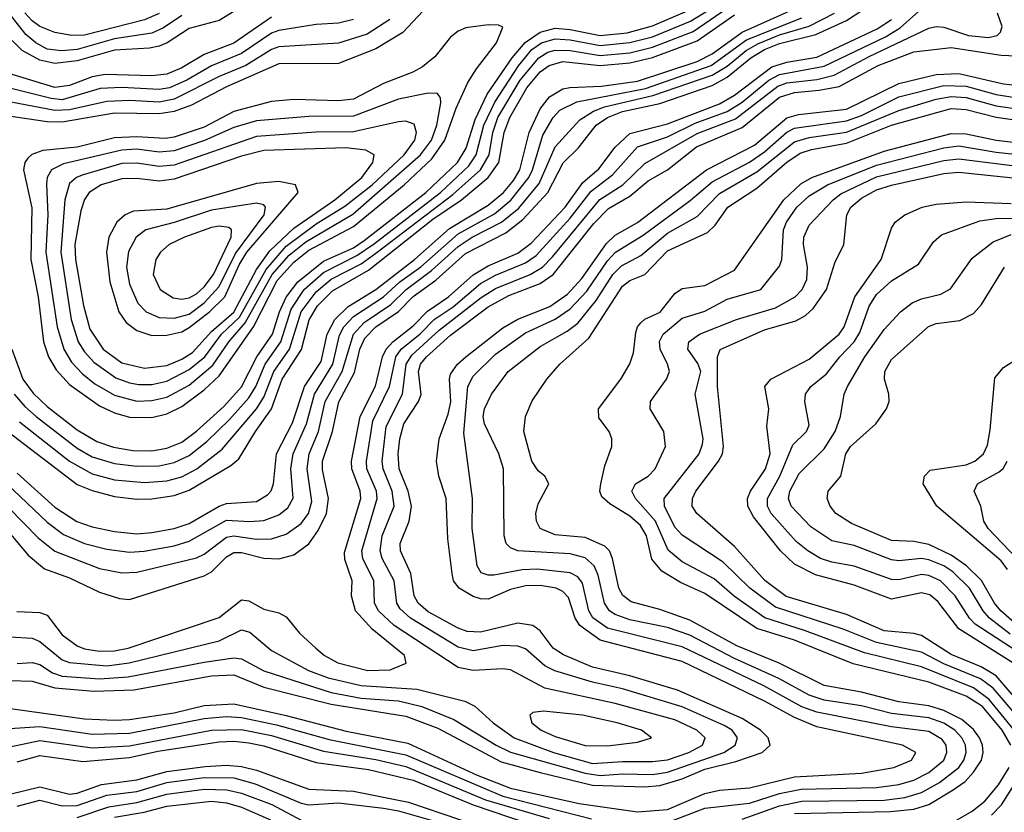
# Model space of a CAD drawing. Header units: inches. Extents: x 501365 to 657855, y 482276 to 547543.
# Tile 758 of 957: x 613336 to 615972, y 522590 to 524712. Entities that reach past the tile are written whole.
import ezdxf

# ---------------------------------------------------------------- set-up
doc = ezdxf.new("R2010")
doc.units = ezdxf.units.IN
doc.header["$MEASUREMENT"] = 0
doc.layers.add('A6512', color=7, linetype='Continuous')

msp = doc.modelspace()

# ---------------------------------------------------------------- linework, layer by layer
at = {"layer": 'A6512', "color": 5}
for points, elevation in [([(613321.5, 523710), (613350, 523676.4), (613380.8, 523650), (613490, 523565.4), (613530, 523541.9), (613590, 523523.7), (613650, 523516.5), (613710, 523518), (613750, 523526.5), (613790, 523545.1), (613837.4, 523582.6), (613898.4, 523641.6), (613950, 523699.8), (613968.5, 523730), (613993.6, 523790), (614035.7, 523850), (614063, 523937), (614097.9, 523990), (614150, 524035.7), (614239.2, 524080.8), (614286.5, 524113.5), (614462.9, 524250), (614538.8, 524321.2), (614557.9, 524350), (614579.2, 524430), (614608.2, 524491.8), (614671.2, 524588.8), (614707.4, 524632.6), (614732.8, 524650), (614770, 524661), (614810, 524658.5), (614890, 524643), (614969.2, 524650.8), (615030, 524666.2), (615131.8, 524708.2), (615329.3, 524830)], 4160), ([(613264.8, 523390), (613358.8, 523278.8), (613402.4, 523242.4), (613470, 523217.9), (613550, 523179.5), (613603.1, 523163.1), (613630, 523160.3), (613830, 523223.1), (613850, 523234.2), (613890, 523274.2), (613910, 523285.4), (613930, 523285.7), (613990, 523271), (614030, 523269.1), (614070, 523279.7), (614110, 523308.8), (614135, 523345), (614157.2, 523390), (614162.6, 523430), (614147.2, 523507.2), (614147, 523530), (614173.3, 523610), (614190.8, 523689.2), (614232.4, 523767.6), (614247, 523830), (614260.6, 523859.4), (614289.7, 523890), (614350, 523930.9), (614390, 523971.3), (614450, 524015), (614530, 524086), (614638.1, 524141.9), (614683, 524177), (614750, 524250), (614791, 524329), (614831.3, 524368.7), (614879.3, 524430), (614909.6, 524450), (614950, 524466.5), (615050, 524487.5), (615190, 524536.3), (615230, 524558.1), (615293.9, 524610), (615330, 524632.6), (615370, 524648.4), (615467.5, 524672.5), (615550, 524709.9), (615622.3, 524757.7)], 4020), ([(614429.4, 524750), (614362.1, 524677.9), (614290, 524633.9), (614190, 524595.2), (614030, 524593.9), (613890, 524532.9), (613796.2, 524483.8), (613750, 524466.4), (613710, 524459.8), (613590, 524462.1), (613450, 524438.3), (613410, 524439.1), (613270, 524458.9)], 4180), ([(613770, 524723.6), (613721, 524690), (613690, 524676.1), (613590, 524660.6), (613490, 524632.2), (613448.7, 524628.7), (613410, 524633.6), (613379.3, 524650), (613352.7, 524672.7), (613291.5, 524751.5)], 4060), ([(613310, 523060.2), (613370, 523056.5), (613390, 523047.2), (613450, 522998.7), (613470, 522991), (613570, 522982.3), (613629.8, 522990.2), (613870, 523048.9), (613930, 523078.5), (613952.4, 523072.4), (614010, 523023.5), (614109.1, 522970), (614162.1, 522950), (614250, 522930), (614399.8, 522919.8), (614527.5, 522887.5), (614554.3, 522874.4), (614604, 522830), (614659.9, 522790), (614765.1, 522750), (614870, 522720.8), (614950, 522726.4), (615030, 522726), (615070, 522731.1), (615127.3, 522750), (615163.9, 522770), (615170.9, 522790), (615148.8, 522810), (615090, 522837.5), (614930, 522881.9), (614742.4, 522922.4), (614650, 522971.4), (614630, 522974.5), (614550, 522970.2), (614510, 522978.1), (614338.7, 523090), (614296.5, 523130), (614286.4, 523150), (614284.2, 523210), (614255.3, 523270), (614252.1, 523290), (614293.7, 523430), (614291.4, 523450), (614266, 523510), (614264.5, 523530), (614281.9, 523638.1), (614326.2, 523730), (614343, 523810), (614357.7, 523830), (614408.4, 523871.6), (614445.7, 523910), (614496.3, 523943.7), (614570, 524006.1), (614610, 524028.1), (614690, 524060.9), (614718.7, 524081.3), (614810, 524180.7), (614866.5, 524253.5), (614923.2, 524296.8), (614990, 524372), (615070, 524398.8), (615144.5, 524435.5), (615230, 524466.5), (615270, 524491.2), (615341.5, 524550), (615370, 524565.6), (615490, 524587.5), (615653.9, 524666.1), (615693, 524690), (615750, 524741.3)], 3960), ([(613314.9, 523830), (613345.2, 523750), (613372, 523712), (613410, 523676.3), (613490, 523614.4), (613542.7, 523582.7), (613587.7, 523567.7), (613638.9, 523558.9), (613690, 523558.3), (613730, 523565.2), (613770, 523581.4), (613809.7, 523610.3), (613882.9, 523677.1), (613930, 523729.5), (613971.3, 523810), (614013.4, 523870), (614032.1, 523930), (614050, 523969.2), (614080.8, 524010), (614150, 524065.4), (614230, 524101.7), (614258.7, 524121.3), (614423.2, 524250), (614508.1, 524330), (614531.3, 524368.7), (614555.3, 524444.7), (614587.6, 524512.4), (614654.3, 524610), (614689, 524651), (614730, 524678.9), (614770, 524689.1), (614810, 524686.2), (614890, 524670.3), (614962.8, 524677.2), (615030, 524695.4), (615130, 524738.6)], 4180), ([(613330, 523498.5), (613430, 523407.6), (613489, 523369), (613530, 523354.2), (613590, 523341.6), (613650, 523335.9), (613690, 523339.2), (613750, 523349.8), (613790, 523363), (613870, 523409.6), (613890, 523416.7), (613970, 523422.2), (614000.1, 523439.9), (614009.5, 523450.5), (614015.7, 523470), (614024, 523550), (614066.8, 523633.2), (614098.4, 523730), (614143.2, 523796.8), (614159.6, 523870), (614179.7, 523910), (614215.7, 523944.3), (614290, 523989.9), (614393.3, 524070), (614486.6, 524153.4), (614590, 524215.8), (614631.6, 524250), (614658.3, 524281.7), (614675.2, 524310), (614700.4, 524410), (614730, 524473.6), (614754.4, 524505.6), (614790, 524526.9), (614809, 524531), (614894.1, 524534.1), (614990, 524547.6), (615150, 524600.4), (615190, 524620.5), (615270, 524678.8), (615430, 524750.2)], 4080), ([(613335.9, 523635.9), (613470, 523530.1), (613530, 523496.6), (613590, 523480.7), (613670, 523472.9), (613730, 523477.5), (613770, 523488.5), (613810.6, 523510), (613877.9, 523562.1), (613970, 523670.1), (613990, 523701.9), (614016.4, 523770), (614058.7, 523830), (614089.8, 523930.2), (614130, 523983.8), (614170, 524017.6), (614250, 524059), (614290, 524087.2), (614495.8, 524244.2), (614569.5, 524310.5), (614592.8, 524350), (614603.1, 524410), (614616.5, 524450), (614676.2, 524550), (614725.7, 524610), (614750, 524625.3), (614770, 524631), (614810, 524629.7), (614890, 524616.7), (614970, 524623.6), (615030, 524638.4), (615139.3, 524680.7), (615230, 524742.8)], 4140), ([(613266.1, 523446.1), (613385.5, 523325.5), (613430, 523289.8), (613550, 523243), (613610, 523231.8), (613650, 523233.2), (613810, 523271.7), (613830, 523280.9), (613890, 523327.1), (613910, 523330.7), (613970, 523321.1), (614010, 523322.7), (614050, 523335.1), (614090, 523363), (614109.8, 523390.2), (614118, 523422), (614106.3, 523510), (614111.6, 523550), (614136.1, 523610), (614153.9, 523690), (614199.4, 523770), (614229.5, 523870.5), (614258.2, 523901.8), (614329.9, 523950.1), (614370.6, 523990), (614438.8, 524041.1), (614510, 524105.2), (614547.9, 524130), (614626.1, 524170), (614672.3, 524207.7), (614726.6, 524273.4), (614770, 524371.6), (614836.1, 524443.9), (614872.7, 524467.3), (614901.5, 524478.5), (615030.8, 524509.2), (615190, 524563.6), (615230, 524587.7), (615280.9, 524630), (615312.1, 524647.9), (615370, 524671.9), (615450, 524695.3), (615517.5, 524730)], 4040), ([(614010, 524719.2), (613910, 524649.2), (613830, 524618.6), (613770, 524583.7), (613730, 524566.8), (613690, 524562.3), (613565.4, 524565.5), (613530, 524558.9), (613470, 524536), (613430, 524531.1), (613292.7, 524572.7)], 4120), ([(614326.8, 524713.1), (614266.2, 524673.8), (614190, 524649.7), (614030, 524639.4), (614010, 524632), (613941.3, 524590), (613870, 524560.4), (613750, 524499.4), (613710, 524491.6), (613630, 524495.8), (613570, 524493.4), (613470, 524470.7), (613430, 524468.8), (613295, 524495)], 4160), ([(613302.3, 523470), (613410, 523367.3), (613453.8, 523333.8), (613509.9, 523310.1), (613570, 523295), (613630, 523286.6), (613669.2, 523289.2), (613750, 523303.5), (613790, 523315.9), (613890, 523372.3), (613951.6, 523368.4), (613990, 523371.7), (614030, 523386.9), (614054.2, 523405.8), (614068.3, 523431.7), (614062.5, 523510), (614068.8, 523550), (614103.9, 523630), (614125.1, 523710), (614174.2, 523790), (614192, 523868), (614203.6, 523890), (614230, 523917.5), (614310.1, 523969.9), (614353.6, 524010), (614410, 524050.8), (614510, 524139.1), (614607.1, 524192.9), (614651.3, 524228.7), (614699.4, 524290), (614709.5, 524310.5), (614737.1, 524402.9), (614764.1, 524450), (614782.6, 524470), (614827.7, 524492.3), (615011.7, 524528.3), (615187.4, 524590), (615282, 524658.1), (615430, 524717.3)], 4060), ([(613304.6, 523610), (613490, 523468.2), (613530, 523451.4), (613590, 523436), (613650, 523428.2), (613690, 523429.2), (613750, 523438.4), (613790, 523452.5), (613901.6, 523518.4), (613923.1, 523536.9), (613967.3, 523610), (614010.3, 523670), (614039.2, 523750), (614090.9, 523829.1), (614111.1, 523908.9), (614133.7, 523946.3), (614173.9, 523986.1), (614270, 524041.5), (614442.1, 524177.9), (614518.7, 524230), (614590.4, 524290), (614618.9, 524330), (614633.6, 524410), (614648.5, 524450), (614693.7, 524530), (614730, 524572.7), (614753.6, 524590), (614790, 524599.9), (614890, 524589.9), (614970, 524597), (615030, 524611.4), (615150, 524655.3), (615250, 524725.6)], 4120), ([(614230, 524712.6), (614190, 524702.8), (614130, 524699.5), (614030, 524683.7), (614010, 524676.3), (613930, 524621.4), (613850, 524588.3), (613783.4, 524550), (613737.2, 524530), (613710, 524525.3), (613610, 524530.9), (613551.9, 524528.1), (613450, 524498), (613420.8, 524500.8), (613310, 524528.6)], 4140), ([(613910, 524734.4), (613870, 524710), (613790, 524688.8), (613730.9, 524650), (613710, 524641.5), (613683.9, 524636.1), (613590, 524630.4), (613490, 524601.7), (613430, 524594.5), (613390, 524603.8), (613343.4, 524630), (613316.3, 524656.3)], 4080), ([(613328.3, 523128.3), (613390, 523124.8), (613410, 523118.3), (613450, 523065.4), (613490, 523035.7), (613510, 523027.9), (613550, 523021.7), (613590, 523022.4), (613626.6, 523030), (613870, 523112.1), (613930, 523159.5), (613950, 523156.2), (613990, 523133.7), (614030, 523124.3), (614050, 523113.7), (614085.5, 523070), (614129, 523030), (614152.4, 523010), (614188.1, 522990), (614268.4, 522970), (614328.3, 522971.7), (614370.8, 522989.2), (614366.6, 523010), (614280.3, 523080.3), (614235.6, 523130), (614224.4, 523170), (614226.4, 523210), (614206.9, 523266.9), (614205.7, 523285.7), (614249.3, 523430), (614247.7, 523450), (614225.8, 523510), (614224.9, 523530), (614247.7, 523650), (614289, 523731), (614307.1, 523810), (614317.2, 523830), (614335, 523850), (614390, 523892.5), (614427.8, 523932.2), (614484, 523970), (614550, 524028.9), (614590, 524053), (614670, 524087.5), (614705.8, 524114.1), (614796.3, 524210), (614843.4, 524276.6), (614887, 524313), (614930, 524370.7), (614970, 524407.5), (615070, 524433.3), (615210, 524487.4), (615250.1, 524509.9), (615350, 524586.1), (615390, 524598.9), (615470, 524612.2), (615632.1, 524687.9), (615670, 524712.7)], 3980), ([(613330, 522988.3), (613370, 522991.7), (613390, 522986.4), (613424, 522964), (613450, 522954.7), (613550, 522947.7), (613626.9, 522953.1), (613830, 522992), (613910, 523003.8), (613930, 523001.3), (613990, 522968.6), (614170, 522911.4), (614250, 522895.8), (614350, 522889), (614413.1, 522873.1), (614498.9, 522838.9), (614611.6, 522770), (614650, 522751.6), (614850, 522695.2), (614890, 522688.9), (614950, 522693.4), (615030, 522691.9), (615070, 522697.9), (615220.9, 522750), (615251.8, 522770), (615258.2, 522790), (615243.3, 522810), (615222.4, 522822.4), (615110, 522872.5), (614950, 522920.9), (614870, 522938.5), (614768.8, 522968.8), (614742.3, 522982.3), (614690, 523027.6), (614670, 523035.4), (614630, 523036.9), (614550, 523022.9), (614510, 523032.3), (614382.1, 523110), (614354.9, 523134.9), (614346, 523150), (614338.7, 523210), (614306.5, 523270), (614301.3, 523290), (614306.5, 523330), (614338.4, 523410), (614333.8, 523450), (614309.1, 523510), (614306.6, 523530), (614317.3, 523622.7), (614361.3, 523710), (614370.9, 523790), (614385.7, 523814.3), (614458.8, 523881.2), (614571.4, 523968.6), (614610, 523992.7), (614703.1, 524030), (614735.4, 524050), (614762.8, 524077.2), (614888.9, 524231.1), (614950.5, 524270), (615010, 524326.9), (615150, 524407.1), (615252.9, 524447), (615366, 524534), (615390, 524542.8), (615470, 524551.9), (615516.4, 524563.6), (615610, 524613.9), (615770, 524689.7), (615790, 524694.1), (615810, 524692.1), (615876.5, 524670), (615930, 524664.6), (615953.3, 524670), (615961.6, 524678.4), (615965.9, 524694.1), (615954.2, 524730)], 3940), ([(613710, 524729), (613670, 524712.1), (613510, 524670.4), (613476.2, 524670), (613430, 524677.9), (613390, 524693.7), (613370, 524708.9), (613350.4, 524730.4)], 4040), ([(613310, 522943), (613370, 522941.7), (613430, 522923.5), (613534.4, 522914.4), (613641.9, 522918.1), (613850, 522955.6), (613910, 522958.1), (613990, 522925.2), (614170, 522879.7), (614370, 522847.6), (614455.4, 522815.4), (614625.4, 522725.4), (614730, 522696.6), (614870, 522663.1), (615010, 522658.2), (615050, 522662.3), (615110, 522679.8), (615170, 522706.1), (615253.5, 522726.5), (615323.9, 522750), (615345.6, 522770), (615339.5, 522790), (615319.7, 522810), (615270, 522841), (615097.2, 522917.2), (614970, 522955.6), (614870, 522978.6), (614791.7, 523011.7), (614764.2, 523030), (614730, 523076.1), (614710, 523090.3), (614670, 523096.6), (614570, 523072.9), (614534.4, 523074.4), (614510, 523083.4), (614430, 523127.2), (614402.7, 523150), (614392.6, 523170), (614383.3, 523230), (614355.9, 523290), (614354.5, 523310), (614378.6, 523370), (614385, 523410), (614376.6, 523450), (614352.4, 523510), (614349.7, 523550), (614354, 523590), (614364.9, 523630), (614404, 523690), (614411, 523709), (614404, 523770), (614409.4, 523790), (614425.6, 523810), (614490, 523867.6), (614590, 523943.8), (614645.9, 523974.1), (614730, 524005.8), (614764.8, 524030), (614873.6, 524166.4), (614912.8, 524207.2), (614970, 524239.7), (615019.1, 524280.9), (615070, 524310.5), (615148.4, 524371.6), (615270, 524423.7), (615370, 524504.9), (615410, 524517.3), (615476.8, 524523.2), (615530, 524533.4), (615634.6, 524590), (615730, 524626.2), (615830, 524637.6), (615963.2, 524616.9), (616004.4, 524615.6)], 3920), ([(613170, 522887.4), (613510, 522840.5), (613590, 522837.2), (613630, 522839), (613750, 522856.9), (613830, 522876.4), (613910, 522880.4), (614049.8, 522849.8), (614210, 522807.8), (614375.2, 522775.2), (614560.6, 522690), (614650, 522655.3), (614834.1, 522614.1), (614990, 522591.3), (615070, 522598.1), (615170, 522641), (615210, 522649.1), (615290, 522655.8), (615410, 522684.9), (615590, 522695.3), (615676.4, 522710), (615723.4, 522730), (615735.4, 522750), (615699.7, 522770), (615470, 522819.2), (615410, 522844.4), (615330, 522888.2), (615110, 522994.1), (614890, 523051.2), (614835.4, 523090), (614823.6, 523110), (614805.2, 523165.2), (614790, 523181.6), (614772, 523190), (614730, 523197.1), (614690, 523196.8), (614650, 523187), (614590, 523161.2), (614570, 523161.6), (614550, 523168.4), (614512.6, 523190), (614497.9, 523210), (614494, 523230), (614482.5, 523322.5), (614477.9, 523430), (614458.6, 523490), (614452, 523530), (614458.9, 523590), (614483.5, 523656.5), (614490.8, 523689.2), (614487, 523750), (614490, 523763.2), (614508.7, 523790), (614530.9, 523810), (614630, 523887), (614670, 523910.6), (614755.3, 523944.7), (614802.4, 523977.6), (614840.8, 524019.2), (614906.8, 524113.2), (614930, 524135.2), (614990, 524169.6), (615174.6, 524310), (615303.5, 524376.5), (615390, 524449.3), (615421.5, 524458.5), (615550, 524472.5), (615690, 524541.7), (615790, 524565.2), (615850, 524568.5), (615970, 524540.7), (616137.9, 524522.1)], 3880), ([(615070, 522562.9), (615170, 522601.7), (615290, 522615), (615370, 522640.5), (615428, 522652), (615630, 522656.6), (615690, 522664.4), (615730, 522676.3), (615770, 522697.1), (615809.9, 522730), (615818.4, 522750), (615816.3, 522770), (615805.3, 522785.3), (615770, 522807), (615670, 522818.9), (615470, 522858.5), (615430, 522873), (615328.5, 522928.5), (615110, 523033.5), (614910, 523083.2), (614870.8, 523110.8), (614860.2, 523130), (614843.3, 523203.3), (614830, 523220.8), (614810, 523231.8), (614721.2, 523241.2), (614681, 523239), (614605.2, 523225.2), (614590, 523224.8), (614571.7, 523231.7), (614561.3, 523250), (614547.3, 523350), (614548.7, 523430), (614525.1, 523605.1), (614535.8, 523730), (614550, 523758.3), (614610, 523816.9), (614690, 523873.5), (614770, 523910.9), (614810, 523937.8), (614854.8, 523985.2), (614910, 524066.6), (614930.9, 524090), (615004.9, 524135.1), (615131.4, 524228.6), (615190, 524278.5), (615290, 524331), (615330, 524358.8), (615390, 524411.4), (615410, 524421.8), (615550, 524441.4), (615590, 524455.9), (615690, 524506), (615810, 524536.1), (615870, 524534.6), (615950, 524512.2), (616170, 524477.4)], 3860), ([(615270, 522572.2), (615370, 522607.5), (615430, 522619.9), (615650, 522623), (615705.6, 522630), (615750, 522643.2), (615798.4, 522670), (615850.2, 522710), (615863.9, 522730), (615870, 522750), (615868, 522770), (615858.4, 522790), (615839.4, 522810), (615810, 522829), (615770, 522843.3), (615670, 522854.7), (615590, 522875.1), (615490, 522890.3), (615450, 522903.5), (615368.9, 522948.9), (615250, 523002), (615130, 523064.6), (615070, 523085.3), (614970, 523105.6), (614930, 523119.4), (614915.1, 523130), (614901.9, 523150), (614885.1, 523225.1), (614874.1, 523250), (614850, 523271.7), (614810, 523282.5), (614669.9, 523289.9), (614650, 523298.1), (614638.8, 523310), (614633.2, 523330), (614631.5, 523510), (614619, 523550), (614580.3, 523630), (614577.3, 523650), (614580.5, 523670), (614599.7, 523710), (614643.5, 523770), (614730, 523837.1), (614802, 523878), (614830, 523900.2), (614879.1, 523960.9), (614924.2, 524030), (614946.9, 524053.1), (614998.8, 524081.2), (615070, 524140.3), (615150, 524185.6), (615210, 524246.6), (615310, 524304.7), (615410, 524384.9), (615450, 524396.8), (615550, 524411.2), (615690, 524469.2), (615790, 524499.4), (615830, 524506.9), (615870, 524503.6), (615950, 524482), (616070, 524464.9)], 3840), ([(615410, 522586.7), (615667.3, 522592.7), (615730, 522598.5), (615770, 522611.1), (615834.8, 522650), (615867, 522673), (615890, 522697.3), (615910.6, 522730), (615915.2, 522750), (615913.8, 522770), (615905.9, 522790), (615890, 522811.9), (615858.6, 522838.6), (615810, 522863.1), (615770, 522875.6), (615690, 522886.3), (615590, 522912.1), (615489.8, 522929.8), (615369.3, 522989.3), (615255.7, 523035.7), (615130, 523104.9), (615050, 523133.6), (614973.4, 523153.4), (614950.8, 523170.8), (614939.8, 523190), (614922.8, 523270), (614915.2, 523290), (614902.9, 523302.9), (614850, 523325.6), (614770, 523333.1), (614729.9, 523349.9), (614719.5, 523370), (614717.9, 523390), (614724.1, 523415.9), (614752.5, 523470), (614742.3, 523490), (614724.5, 523504.5), (614707.7, 523530), (614686.1, 523610), (614690.5, 523650), (614708.2, 523691.8), (614747.1, 523750), (614781.8, 523790), (614860.1, 523859.9), (614950, 523999.1), (614970, 524013.9), (615010, 524030.1), (615070, 524093.3), (615177.9, 524142.1), (615198.3, 524161.7), (615232.3, 524210), (615310, 524261.4), (615390, 524331.1), (615425.3, 524354.7), (615455.6, 524364.4), (615550, 524381.7), (615670, 524429.6), (615830, 524474.4), (615870, 524471.5), (615950, 524451.6), (616070, 524434.7)], 3820), ([(615989.8, 522770), (615966.7, 522810), (615913.4, 522873.4), (615870, 522901.6), (615770, 522939.1), (615567.8, 522987.8), (615410, 523050.7), (615310, 523082.1), (615170, 523175.7), (615105.5, 523205.5), (615055.6, 523235.6), (615028.2, 523268.2), (615014.5, 523330), (614998.1, 523358.1), (614970, 523383), (614915.7, 523415.7), (614894.5, 523434.5), (614889.2, 523450), (614891.9, 523470), (614902.5, 523517.5), (614921.3, 523570), (614921.3, 523590), (614914.2, 523610), (614886.6, 523646.6), (614885.9, 523670), (614945.1, 523750), (614969.3, 523790.7), (614979.8, 523820.2), (614985.6, 523874.4), (614989.9, 523890), (614999, 523901), (615010, 523910.7), (615051, 523929), (615090, 523979.2), (615110, 523992.8), (615170, 524000.6), (615250, 524041.7), (615381.7, 524230), (615427.2, 524272.8), (615456.9, 524290), (615650, 524360.5), (615830, 524407.8), (615870, 524406.5), (615950, 524389.4), (616050, 524378.3)], 3780), ([(616031.8, 522770), (615931.9, 522891.9), (615890, 522923.4), (615750, 522980.1), (615597.5, 523017.5), (615437.3, 523077.3), (615331.1, 523111.1), (615250, 523167.6), (615195.1, 523215.1), (615110, 523260.7), (615071.9, 523291.9), (615038.3, 523370), (614984.4, 523430), (614974.9, 523450), (614984.5, 523470), (615019.1, 523490), (615037.5, 523510), (615064.9, 523570), (615060.6, 523610), (615023.9, 523670), (615024.7, 523690), (615068.2, 523750), (615075.8, 523770), (615070.8, 523790), (615050.6, 523830), (615048.9, 523851.1), (615058.8, 523870), (615110, 523913), (615170, 523931.7), (615230, 523964), (615319.9, 523990), (615370, 524052.6), (615376.2, 524070), (615381.3, 524150), (615389.4, 524170), (615416.7, 524210), (615450, 524240.3), (615498.5, 524270), (615630, 524323.2), (615810, 524369), (615850, 524374.7), (615950, 524357.6), (616050, 524347.1)], 3760), ([(616016, 522836), (615942.5, 522922.5), (615907.9, 522947.9), (615810, 522987.6), (615750, 523019.2), (615630, 523044.6), (615540.5, 523080.5), (615359.3, 523139.3), (615290.6, 523190), (615219.8, 523259.8), (615110, 523331.9), (615090, 523353.8), (615062.3, 523410), (615061.9, 523430), (615155.4, 523550), (615164.5, 523575.5), (615165.5, 523590), (615144.9, 523710), (615160.1, 523770), (615151.9, 523791.9), (615124.5, 523830), (615127.6, 523850), (615156.3, 523870), (615255.3, 523910), (615359.6, 523940.4), (615412.2, 523970), (615431.1, 523990), (615443.6, 524016.4), (615444.8, 524050), (615434.1, 524110), (615435.4, 524130), (615450, 524162.1), (615514.3, 524230), (615534.4, 524245.6), (615630, 524291.5), (615810, 524334.9), (615850, 524339.8), (616050, 524314.9)], 3740), ([(616035.7, 522855.7), (615950, 522956), (615910, 522979.7), (615830, 523013.1), (615750, 523063.4), (615730, 523069.3), (615650, 523076.4), (615550, 523119.5), (615387.8, 523167.8), (615331.1, 523211.1), (615250, 523302.3), (615148.7, 523390), (615136.9, 523410), (615137.7, 523430), (615146.7, 523450), (615207.2, 523530), (615217.4, 523550), (615219.9, 523570), (615204.2, 523730), (615204.4, 523810), (615211.1, 523828.9), (615330, 523882.3), (615413.9, 523906.1), (615439.5, 523920.5), (615460.7, 523939.3), (615496, 523990), (615518.5, 524061.5), (615542.1, 524110), (615550.2, 524190), (615561.3, 524210), (615590, 524234.8), (615630, 524256.5), (615670, 524269.3), (615810, 524300.5), (615850, 524304), (616030, 524285.3)], 3720), ([(616004.5, 522984.5), (615850, 523081.3), (615794.3, 523154.3), (615772.3, 523172.3), (615750, 523177.5), (615670, 523161.3), (615570, 523198.7), (615466.2, 523226.2), (615410, 523255), (615372.8, 523290), (615300.9, 523380.9), (615285.6, 523410), (615284.6, 523430), (615292.6, 523450), (615332.5, 523510), (615345.6, 523550), (615336.3, 523623.7), (615341.9, 523670), (615331.1, 523730), (615347.3, 523750), (615450, 523803.4), (615529.6, 523870.4), (615543.2, 523890), (615571.8, 523970), (615642.5, 524070), (615670, 524153.8), (615680.2, 524170), (615705.6, 524190), (615752.4, 524210), (615790, 524218.8), (615870, 524224.2), (615990, 524220.2)], 3680), ([(616027.4, 523007.4), (615893.9, 523093.9), (615878.7, 523110), (615840.5, 523170), (615801, 523210), (615770, 523224.3), (615750, 523226.5), (615690, 523212.9), (615670, 523213.7), (615570, 523249.4), (615510, 523259.7), (615480.2, 523270), (615445.9, 523290), (615415.3, 523315.3), (615348.3, 523390), (615338.2, 523410), (615338.3, 523430), (615370.8, 523490), (615406.3, 523573.7), (615442.5, 523610), (615450, 523626.4), (615438.2, 523690), (615439.6, 523710), (615454.5, 523730), (615496.1, 523764), (615531.7, 523810), (615570.2, 523850), (615585.5, 523874.5), (615610, 523945.3), (615630, 523976.6), (615670, 524012.8), (615742.6, 524057.4), (615782.6, 524117.4), (615803.5, 524136.5), (615906.5, 524173.5), (615950, 524180.4), (616010, 524180.8)], 3660), ([(615987.6, 523067.6), (615932.6, 523110), (615915.4, 523130), (615878.7, 523190), (615833.9, 523233.9), (615809.8, 523249.8), (615770, 523266.3), (615750, 523269.7), (615690, 523263.5), (615670, 523266.1), (615570, 523304.9), (615510, 523316.7), (615454.2, 523354.2), (615401.7, 523410), (615394.1, 523430), (615397.7, 523450), (615422.6, 523497.4), (615490, 523563.4), (615519.4, 523610), (615533.9, 523650), (615543, 523710), (615552.6, 523730), (615599, 523810), (615650, 523882.9), (615693.9, 523930), (615725.5, 523954.5), (615750, 523965.2), (615802.3, 523977.7), (615827.9, 523992.1), (615886.2, 524073.8), (615942.4, 524117.6), (615990, 524137.2)], 3640), ([(616007.5, 523090), (615962.5, 523130), (615946.1, 523150), (615911, 523211), (615871, 523250), (615830, 523278.4), (615770, 523306.9), (615730, 523315), (615670, 523317.5), (615563.1, 523363.1), (615521.2, 523390), (615505.8, 523410), (615498.1, 523430), (615500.8, 523450), (615534.3, 523490), (615548, 523550), (615560.1, 523570), (615628.3, 523630), (615656.5, 523670), (615663.4, 523690), (615662.5, 523710), (615651.3, 523750), (615652.6, 523770), (615670, 523802.6), (615768.9, 523891.1), (615790, 523899.1), (615853, 523907), (615890, 523925.7), (615910.6, 523950), (615972.4, 524050)], 3620), ([(615980.3, 523240.3), (615963.2, 523263.1), (615791.1, 523410), (615755.2, 523470), (615758.4, 523490), (615773.6, 523506.4), (615870, 523520.8), (615893.5, 523530), (615916.4, 523550), (615926.8, 523573.2), (615934.2, 523614.2), (615946.5, 523753.5), (615970, 523780.8), (616109.4, 523870.6)], 3580), ([(616005.8, 523270), (615929, 523350), (615917.1, 523370), (615908.9, 523410), (615891.3, 523450), (615899.9, 523470), (615958.1, 523501.9), (615969.3, 523510.7), (615979.6, 523530)], 3560), ([(613310, 522814.2), (613390, 522820.4), (613530, 522799.7), (613630, 522801.8), (613830, 522841.5), (613890, 522846.8), (613930, 522844.4), (614024.1, 522824.1), (614165.2, 522785.2), (614370, 522744.2), (614630, 522633.1), (614867.3, 522572.7)], 3860), ([(613310, 522765.7), (613390, 522782.7), (613530, 522763), (613630, 522768.5), (613850, 522810.2), (613930, 522812), (614010, 522795.6), (614150, 522754.3), (614290, 522731.8), (614370, 522712.8), (614583.5, 522623.5), (614753.6, 522573.6)], 3840), ([(613330, 522725.3), (613390, 522742.6), (613505.8, 522725.9), (613630, 522736.9), (613706.2, 522753.8), (613870, 522779.1), (613910, 522780.9), (613950, 522776), (613990, 522767.8), (614130, 522723.2), (614270, 522705), (614390, 522675.9), (614549.9, 522609.9), (614744.6, 522544.6)], 3820), ([(613310, 522639), (613390, 522658.1), (613470, 522639.2), (613490, 522641.5), (613555.1, 522664.9), (613650, 522677.1), (613730, 522699.3), (613832.9, 522712.9), (613890, 522716.2), (613930, 522713), (613970, 522703.2), (614110, 522652.5), (614230, 522646.6), (614377, 522617), (614650, 522524.3)], 3780), ([(615810, 522549.3), (615886.4, 522593.6), (615919.9, 522620.1), (615956.3, 522663.7), (615985.4, 522710)], 3780), ([(615937.4, 522582.6), (615964.2, 522610), (616028, 522710)], 3760), ([(613330, 522606.7), (613390, 522623), (613450, 522608), (613490, 522608.1), (613570, 522636.2), (613650, 522646.3), (613730, 522670.2), (613830, 522683.5), (613910, 522682.3), (613966.8, 522666.8), (614090, 522615.1), (614110, 522610.5), (614190, 522615.6), (614310, 522601.1), (614350, 522594.1), (614493.6, 522553.6)], 3760), ([(613490, 522576.3), (613574.9, 522605.1), (613650, 522616.5), (613730, 522639), (613830, 522652.3), (613890.5, 522650.5), (613930, 522641.8), (614010.9, 522610.9), (614090, 522568.8)], 3740), ([(613590, 522577.3), (613669.5, 522590.5), (613730, 522607.1), (613850, 522620.1), (613890, 522615.3), (613930, 522603.6), (614007.4, 522570)], 3720)]:
    msp.add_lwpolyline(points, dxfattribs=dict(at, elevation=elevation))
for points, elevation in [([(614590, 524698.1), (614530.3, 524690), (614510, 524681.6), (614490, 524665.4), (614447.6, 524612.4), (614414.4, 524585.6), (614388.7, 524571.3), (614310, 524541.6), (614230, 524499.5), (614190, 524495.3), (614070, 524498.7), (614010, 524492.8), (613910, 524466), (613830, 524424.6), (613750, 524397.4), (613726, 524394), (613650, 524398.9), (613590, 524395.8), (613490, 524371.3), (613398.2, 524361.8), (613368.7, 524351.3), (613358.3, 524341.7), (613350.5, 524330), (613346.9, 524310), (613368.6, 524208.6), (613366, 524070), (613386, 523970), (613400.5, 523850), (613413.5, 523810), (613434.4, 523774.4), (613470, 523735.2), (613550, 523678.8), (613590, 523659.5), (613630, 523648), (613690, 523647.5), (613730, 523657.1), (613770, 523676.7), (613830, 523721.3), (613870, 523758.7), (613961.8, 523890), (614025.7, 524014.3), (614070, 524063.5), (614110, 524095.2), (614230, 524158.6), (614365.2, 524270), (614440, 524340), (614474.8, 524390), (614504.5, 524475.5), (614535.9, 524544.1), (614559, 524581), (614613.1, 524650), (614630, 524692.1), (614617.7, 524697.7)], 4220), ([(614430, 524515.1), (614350, 524499.5), (614230, 524453.7), (614110, 524453.5), (613970, 524441.1), (613910, 524424), (613831.3, 524388.8), (613750, 524360.8), (613710, 524357.2), (613650, 524365.5), (613610, 524363.2), (613453.4, 524326.6), (613421.6, 524310), (613410.1, 524290), (613407.7, 524272.3), (613412.1, 524190), (613406.1, 524090), (613436.7, 523890), (613454.2, 523830), (613475.2, 523795.2), (613504.1, 523764.1), (613537.7, 523737.7), (613590, 523706.7), (613650, 523691), (613690, 523692.5), (613730, 523702), (613790, 523733.8), (613853.1, 523786.9), (613896.3, 523850), (613939.7, 523900.3), (614012.6, 524030), (614058, 524082), (614102.7, 524117.3), (614228.4, 524191.6), (614409.3, 524350), (614438.3, 524390), (614453.1, 524430), (614463.8, 524490), (614462.8, 524502.8), (614455, 524515)], 4240), ([(614370, 524440.3), (614350, 524439.1), (614230, 524411.6), (614130, 524411.4), (613970, 524399.4), (613750, 524322.9), (613710, 524318.9), (613650, 524328.4), (613610, 524326.8), (613504, 524296), (613488.6, 524290), (613470, 524274.1), (613457.5, 524230), (613446.5, 524090), (613474, 523910), (613493.2, 523850), (613510, 523822.6), (613535, 523795), (613593.5, 523753.5), (613630, 523739.9), (613655.7, 523735.7), (613690, 523736), (613730, 523744.7), (613790, 523775.3), (613832.2, 523810), (613876.9, 523870), (613924.4, 523915.6), (613996.5, 524043.5), (614050, 524105.5), (614130, 524165.8), (614207.1, 524212.9), (614279.5, 524270), (614365.1, 524350), (614393.8, 524390), (614398.5, 524410), (614392.2, 524432.2)], 4260), ([(614209.2, 524369.2), (613990, 524361.7), (613930, 524347.3), (613750, 524285), (613710, 524280.2), (613650, 524287.4), (613610, 524286.3), (613554.2, 524270), (613522.3, 524250), (613509.5, 524230.5), (613499.8, 524200.2), (613484.1, 524110), (613486, 524070), (613507, 523947), (613524.1, 523884.1), (613560.2, 523830), (613610, 523793.3), (613670, 523779), (613730, 523786.1), (613770, 523803.1), (613798.5, 523821.5), (613850, 523877.1), (613910, 523929.3), (613970, 524043.7), (614006.3, 524093.7), (614070, 524154.4), (614179.7, 524230), (614251.9, 524290), (614281.6, 524330), (614285.4, 524350), (614262.6, 524362.6)], 4280), ([(614030, 524278.8), (613970, 524273.7), (613730, 524205.4), (613640.7, 524199.3), (613618.4, 524190), (613596.6, 524170), (613575.1, 524130), (613568.4, 524090), (613577.9, 524010), (613602.1, 523930), (613621.4, 523901.4), (613650, 523879.8), (613690, 523867), (613730, 523867.4), (613770, 523877), (613790, 523887.8), (613844, 523930), (613885.6, 523970), (613924.2, 524055.9), (613944.7, 524090), (614082.1, 524250), (614074.6, 524270)], 4320), ([(613970, 524221.2), (613850, 524202.5), (613750, 524169), (613673.7, 524150), (613647.9, 524130), (613628, 524092), (613622.6, 524050), (613630, 524004.5), (613652.9, 523952.9), (613675.3, 523930), (613710, 523914.8), (613750, 523912.9), (613790, 523924.1), (613830, 523953.8), (613870, 523997.7), (613914, 524086), (613990.4, 524190), (613994.6, 524210), (613990, 524216.6)], 4340), ([(613870, 524159.6), (613850, 524155.9), (613777.2, 524130), (613736.4, 524110), (613713.7, 524090), (613700.8, 524070), (613693.8, 524030), (613712.3, 523990), (613747.4, 523967.4), (613770, 523964.4), (613790, 523967.7), (613810, 523978.4), (613830, 523996.7), (613855.4, 524030), (613902.3, 524130), (613903.6, 524150), (613896.3, 524156.3)], 4360), ([(614738.7, 522861.3), (614710, 522857.3), (614701.6, 522850), (614707.5, 522830), (614732.5, 522810), (614770, 522792.9), (614850, 522769.5), (614910, 522768), (614990, 522778.2), (615027.8, 522790), (615000.4, 522810), (614936, 522830), (614843, 522850)], 3980)]:
    msp.add_lwpolyline(points, close=True, dxfattribs=dict(at, elevation=elevation))

doc.saveas('drawing.dxf')
